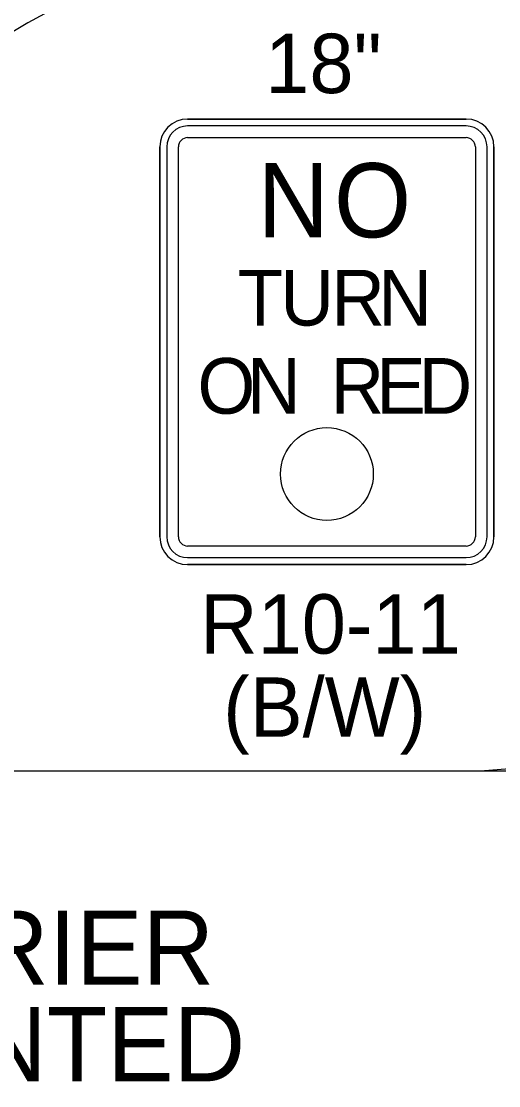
# Model space of a CAD drawing. Extents: x 99982 to 100176, y 99905 to 100011.
# Drawn here: x 100052.096 to 100052.559, y 100009.122 to 100010.155 of the extents above; entities that cross this region are included whole.
import ezdxf

# ---------------------------------------------------------------- set-up
doc = ezdxf.new("R2010")
doc.units = 0
for name, color, linetype in [('Default', 7, 'Continuous'), ('RD_ED_DrivewayEdge', 7, 'Continuous'), ('RD_ED_ShoulderPavedEdge', 7, 'Continuous'), ('TR_SN_ConstructionSigns', 7, 'Continuous'), ('TR_WZ_WorkZoneDetails', 7, 'Continuous')]:
    doc.layers.add(name, color=color, linetype=linetype)

msp = doc.modelspace()

# ---------------------------------------------------------------- linework, layer by layer
at = {"layer": 'Default'}
msp.add_circle((100052.3926, 100009.7156), 0.045, dxfattribs=at)
at = {"layer": 'RD_ED_DrivewayEdge'}
msp.add_arc((100052.525, 100009.8277), 0.4, 270, 0, dxfattribs=at)
at = {"layer": 'RD_ED_ShoulderPavedEdge'}
msp.add_line((100050.725, 100009.4277), (100052.525, 100009.4277), dxfattribs=at)
at = {"layer": 'TR_SN_ConstructionSigns'}
for p, q in [((100052.2576, 100010.0598), (100052.5276, 100010.0598)), ((100052.5276, 100010.0598), (100052.2576, 100010.0598)), ((100052.5276, 100010.0598), (100052.2576, 100010.0598)), ((100052.5276, 100010.0531), (100052.2576, 100010.0531)), ((100052.2576, 100010.0418), (100052.5276, 100010.0418)), ((100052.2306, 100009.6548), (100052.2306, 100010.0328)), ((100052.2306, 100010.0328), (100052.2306, 100009.6548)), ((100052.2306, 100010.0328), (100052.2306, 100009.6548)), ((100052.2374, 100010.0328), (100052.2374, 100009.6548)), ((100052.2486, 100009.6548), (100052.2486, 100010.0328)), ((100052.5366, 100010.0328), (100052.5366, 100009.6548)), ((100052.5479, 100009.6548), (100052.5479, 100010.0328)), ((100052.5546, 100010.0328), (100052.5546, 100009.6548)), ((100052.5546, 100009.6548), (100052.5546, 100010.0328)), ((100052.5546, 100009.6548), (100052.5546, 100010.0328)), ((100052.5276, 100009.6458), (100052.2576, 100009.6458)), ((100052.2576, 100009.6346), (100052.5276, 100009.6346)), ((100052.5276, 100009.6278), (100052.2576, 100009.6278)), ((100052.2576, 100009.6278), (100052.5276, 100009.6278)), ((100052.2576, 100009.6278), (100052.5276, 100009.6278))]:
    msp.add_line(p, q, dxfattribs=at)
for centre, radius, start, end in [((100052.2576, 100010.0328), 0.027, 90, 180), ((100052.2576, 100010.0328), 0.027, 90, 180), ((100052.2576, 100010.0328), 0.027, 90, 180), ((100052.5276, 100010.0328), 0.027, 0, 90), ((100052.5276, 100010.0328), 0.027, 0, 90), ((100052.5276, 100010.0328), 0.027, 0, 90), ((100052.2576, 100010.0328), 0.0203, 90, 180), ((100052.5276, 100010.0328), 0.0203, 0, 90), ((100052.2576, 100010.0328), 0.009, 90, 180), ((100052.5276, 100010.0328), 0.009, 0, 90), ((100052.2576, 100009.6548), 0.027, 180, 270), ((100052.2576, 100009.6548), 0.027, 180, 270), ((100052.2576, 100009.6548), 0.027, 180, 270), ((100052.2576, 100009.6548), 0.0203, 180, 270), ((100052.2576, 100009.6548), 0.009, 180, 270), ((100052.5276, 100009.6548), 0.027, 270, 0), ((100052.5276, 100009.6548), 0.027, 270, 0), ((100052.5276, 100009.6548), 0.0203, 270, 0), ((100052.5276, 100009.6548), 0.009, 270, 0), ((100052.5276, 100009.6548), 0.027, 270, 0)]:
    msp.add_arc(centre, radius, start, end, dxfattribs=at)
at = {"layer": 'TR_WZ_WorkZoneDetails'}
msp.add_lwpolyline([(100052.9075, 100009.4277), (100052.9075, 100008.8402), (100052.9075, 100008.6402), (100052.9048, 100008.4902), (100052.9048, 100008.4902), (100052.9048, 100008.4902), (100052.8647, 100008.3655), (100052.8647, 100008.3655), (100052.8647, 100008.3655), (100052.7607, 100008.2677), (100052.5257, 100008.2677), (100051.5503, 100008.2677), (100051.1882, 100008.2677), (100050.825, 100008.2677), (100050.825, 100009.4277)], close=True, dxfattribs=at)
msp.add_arc((100052.387, 100009.6523), 0.5759, 20.8996, 140.1941, dxfattribs=at)

# ---------------------------------------------------------------- texts
at = {"layer": 'Default'}
for s, height, p in [('O', 0.072, (100052.3995, 100009.9451)), ('N', 0.072, (100052.3253, 100009.9451)), ('T', 0.054, (100052.3061, 100009.8596)), ('U', 0.054, (100052.3474, 100009.8596)), ('R', 0.054, (100052.3968, 100009.8596)), ('N', 0.054, (100052.4424, 100009.8596)), ('O', 0.054, (100052.2671, 100009.7741)), ('N', 0.054, (100052.3152, 100009.7741)), ('R', 0.054, (100052.3961, 100009.7741)), ('E', 0.054, (100052.4404, 100009.7741)), ('D', 0.054, (100052.4814, 100009.7741))]:
    msp.add_text(s, height=height, dxfattribs=at).set_placement(p)
at = {"layer": 'TR_SN_ConstructionSigns'}
for s, height, p in [('18"', 0.0576, (100052.3328, 100010.085)), ('R10-11', 0.0576, (100052.2698, 100009.5414)), ('(B/W)', 0.0576, (100052.2921, 100009.4608)), ('BARRIER', 0.07196, (100051.8556, 100009.2203)), ('MOUNTED', 0.07196, (100051.827, 100009.1267))]:
    msp.add_text(s, height=height, rotation=360, dxfattribs=at).set_placement(p)

doc.saveas('drawing.dxf')
